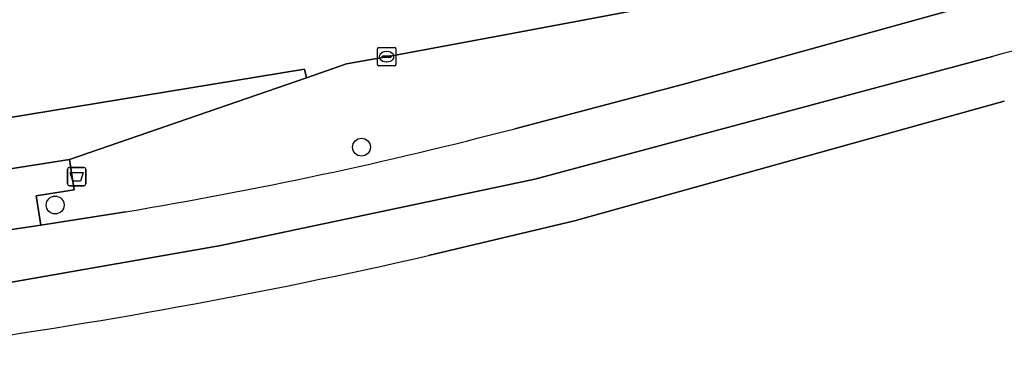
# Model space of a CAD drawing. Extents: x 160203 to 161530, y 379528 to 381797.
# Drawn here: x 160866.9 to 160920.7, y 380854.5 to 380873.7 of the extents above; entities that cross this region are included whole.
import ezdxf

# ---------------------------------------------------------------- set-up
doc = ezdxf.new("R2010")
doc.units = 0
for name, color, linetype in [('IMGEO_Afvalbak', 7, 'Continuous'), ('IMGEO_Berm_groen', 7, 'Continuous'), ('IMGEO_Boom', 7, 'Continuous'), ('IMGEO_Kolk', 7, 'Continuous'), ('IMGEO_Loofbos', 7, 'Continuous'), ('IMGEO_OVBaan_gesloten', 7, 'Continuous'), ('IMGEO_Rijbaan_lokaal_gesloten', 7, 'Continuous'), ('IMGEO_Rijbaan_lokaal_open', 7, 'Continuous'), ('IMGEO_Voetpad_open', 7, 'Continuous')]:
    doc.layers.add(name, color=color, linetype=linetype)

msp = doc.modelspace()

# ---------------------------------------------------------------- linework, layer by layer
at = {"layer": 'IMGEO_Afvalbak'}
for p, q in [((160869.562, 380864.784), (160869.562, 380865.584)), ((160869.562, 380865.584), (160869.562, 380864.784)), ((160869.662, 380865.684), (160870.452, 380865.684)), ((160870.452, 380865.684), (160869.662, 380865.684)), ((160870.552, 380865.584), (160870.552, 380864.784)), ((160870.552, 380864.784), (160870.552, 380865.584)), ((160870.452, 380864.684), (160869.662, 380864.684)), ((160869.662, 380864.684), (160870.452, 380864.684))]:
    msp.add_line(p, q, dxfattribs=at)
msp.add_lwpolyline([(160869.705, 380865.398), (160870.409, 380865.398), (160870.26, 380864.928), (160869.854, 380864.928), (160869.705, 380865.398)], dxfattribs=at)
for centre, start, end in [((160869.662, 380865.584), 90, 180), ((160869.662, 380865.584), 90, 180), ((160870.452, 380865.584), 0, 90), ((160870.452, 380865.584), 360, 90), ((160869.662, 380864.784), 180, 270), ((160869.662, 380864.784), 180, 270), ((160870.452, 380864.784), 270, 0), ((160870.452, 380864.784), 270, 0)]:
    msp.add_arc(centre, 0.1, start, end, dxfattribs=at)
at = {"layer": 'IMGEO_Berm_groen'}
for points in [[(160998.034, 380891.654), (160999.489, 380891.833), (160989.422, 380892.423), (160952.058, 380884.239), (160949.297, 380883.674), (160949.222, 380884.017), (160939.286, 380881.995), (160930.128, 380880.09), (160925.348, 380879.101), (160916.804, 380877.421), (160910.051, 380876.077), (160907.28, 380875.551), (160901.965, 380874.532), (160894.008, 380873.027), (160886.981, 380871.728), (160886.332, 380871.616), (160884.793, 380871.339), (160882.6, 380870.578), (160869.665, 380866.119), (160869.918, 380864.469), (160867.842, 380864.128), (160868.109, 380862.53), (160872.74, 380863.263)], [(160893.972, 380867.797), (160903.403, 380870.285), (160918.788, 380874.533)]]:
    msp.add_lwpolyline(points, dxfattribs=at)
msp.add_arc((160833.671, 381098.196), 238.159, 279.44175, 284.66667, dxfattribs=at)
at = {"layer": 'IMGEO_Boom'}
for centre in [(160885.607, 380866.79), (160868.884, 380863.631)]:
    msp.add_circle(centre, 0.489, dxfattribs=at)
at = {"layer": 'IMGEO_Kolk'}
for p, q in [((160886.555, 380872.228), (160887.407, 380872.228)), ((160886.48, 380871.302), (160886.48, 380872.154)), ((160886.739, 380871.722), (160886.739, 380871.734)), ((160887.177, 380871.685), (160886.779, 380871.685)), ((160886.782, 380871.771), (160887.18, 380871.771)), ((160886.968, 380872.008), (160886.993, 380872.008)), ((160887.223, 380871.734), (160887.223, 380871.722)), ((160887.481, 380872.154), (160887.481, 380871.302)), ((160887.407, 380871.228), (160886.555, 380871.228)), ((160886.991, 380871.448), (160886.966, 380871.448))]:
    msp.add_line(p, q, dxfattribs=at)
for points in [[(160886.555, 380872.228), (160887.407, 380872.228)], [(160886.48, 380871.302), (160886.48, 380872.154)], [(160887.481, 380872.154), (160887.481, 380871.302)], [(160887.407, 380871.228), (160886.555, 380871.228)]]:
    msp.add_lwpolyline(points, dxfattribs=at)
for centre, radius, start, end in [((160886.557, 380872.152), 0.0765, 91.552, 178.448), ((160886.557, 380872.152), 0.0765, 91.552, 178.448), ((160887.405, 380872.152), 0.0765, 1.552, 88.448), ((160887.405, 380872.152), 0.0765, 1.552, 88.448), ((160886.779, 380871.731), 0.0403, 85.8775, 175.7526), ((160886.776, 380871.721), 0.0366, 178.938, 274.7102), ((160887.18, 380871.728), 0.043, 264.8664, 352.4533), ((160887.184, 380871.733), 0.0386, 1.7309, 96.639), ((160886.557, 380871.304), 0.0765, 181.552, 268.448), ((160886.557, 380871.304), 0.0765, 181.552, 268.448), ((160887.405, 380871.304), 0.0765, 271.552, 358.448), ((160887.405, 380871.304), 0.0765, 271.552, 358.448)]:
    msp.add_arc(centre, radius, start, end, dxfattribs=at)
for centre, major_axis, ratio, start_param, end_param in [((160886.967, 380871.728), (-0.387, 0.002), 0.722429, 4.712389, 7.853982), ((160886.992, 380871.728), (-0.39, 0.002), 0.717154, 1.570796, 4.712389)]:
    msp.add_ellipse(centre, major_axis=major_axis, ratio=ratio, start_param=start_param, end_param=end_param, dxfattribs=at)
at = {"layer": 'IMGEO_Loofbos'}
msp.add_lwpolyline([(160920.701, 380869.301), (160897.238, 380862.768), (160889.259, 380860.87)], dxfattribs=at)
msp.add_arc((160819.646, 381165.88), 312.853, 277.77094, 282.85648, dxfattribs=at)
at = {"layer": 'IMGEO_OVBaan_gesloten'}
msp.add_lwpolyline([(160882.6, 380870.578), (160882.497, 380871.051), (160855.996, 380866.692), (160847.14, 380863.485), (160843.137, 380862.051), (160852.208, 380863.376), (160869.665, 380866.119)], close=True, dxfattribs=at)
at = {"layer": 'IMGEO_Rijbaan_lokaal_gesloten'}
msp.add_lwpolyline([(160839.825, 380865.637), (160834.989, 380865.003), (160833.585, 380860.776), (160840.237, 380861.627), (160843.137, 380862.051), (160847.14, 380863.485), (160855.996, 380866.692), (160882.497, 380871.051), (160882.6, 380870.578), (160884.793, 380871.339), (160886.332, 380871.616), (160886.981, 380871.728), (160894.008, 380873.027), (160901.965, 380874.532), (160907.28, 380875.551), (160910.051, 380876.077), (160916.804, 380877.421), (160925.348, 380879.101)], dxfattribs=at)
at = {"layer": 'IMGEO_Rijbaan_lokaal_open'}
for points in [[(160918.788, 380874.533), (160903.403, 380870.285), (160893.972, 380867.797)], [(160843.34, 380855.63), (160845.122, 380855.913), (160850.637, 380856.804), (160864.818, 380859.13), (160877.937, 380861.414), (160895.074, 380865.051), (160920.061, 380871.748)], [(160872.74, 380863.263), (160868.109, 380862.53), (160864.643, 380862.014), (160864.589, 380862.191), (160860.777, 380861.488), (160860.788, 380861.399), (160852.745, 380860.193), (160848.977, 380859.584), (160832.996, 380856.914)]]:
    msp.add_lwpolyline(points, dxfattribs=at)
msp.add_lwpolyline([(160860.532, 380863.007), (160864.358, 380863.625), (160864.589, 380862.191), (160864.643, 380862.014), (160868.109, 380862.53), (160867.842, 380864.128), (160869.918, 380864.469), (160869.665, 380866.119), (160852.208, 380863.376), (160852.745, 380860.193), (160860.788, 380861.399), (160860.777, 380861.488)], close=True, dxfattribs=at)
for centre, radius, start, end in [((161019.419, 380494.919), 389.708, 101.94801, 104.77091), ((160833.671, 381098.196), 238.159, 279.44175, 284.66667)]:
    msp.add_arc(centre, radius, start, end, dxfattribs=at)
at = {"layer": 'IMGEO_Voetpad_open'}
for points in [[(160920.061, 380871.748), (160895.074, 380865.051), (160877.937, 380861.414), (160864.818, 380859.13), (160850.637, 380856.804), (160845.122, 380855.913), (160843.34, 380855.63), (160836.91, 380854.498)], [(160889.259, 380860.87), (160897.238, 380862.768), (160920.701, 380869.301)]]:
    msp.add_lwpolyline(points, dxfattribs=at)
for centre, radius, start, end in [((161019.419, 380494.919), 389.708, 101.94801, 104.77091), ((160819.646, 381165.88), 312.853, 277.77094, 282.85648)]:
    msp.add_arc(centre, radius, start, end, dxfattribs=at)

doc.saveas('drawing.dxf')
